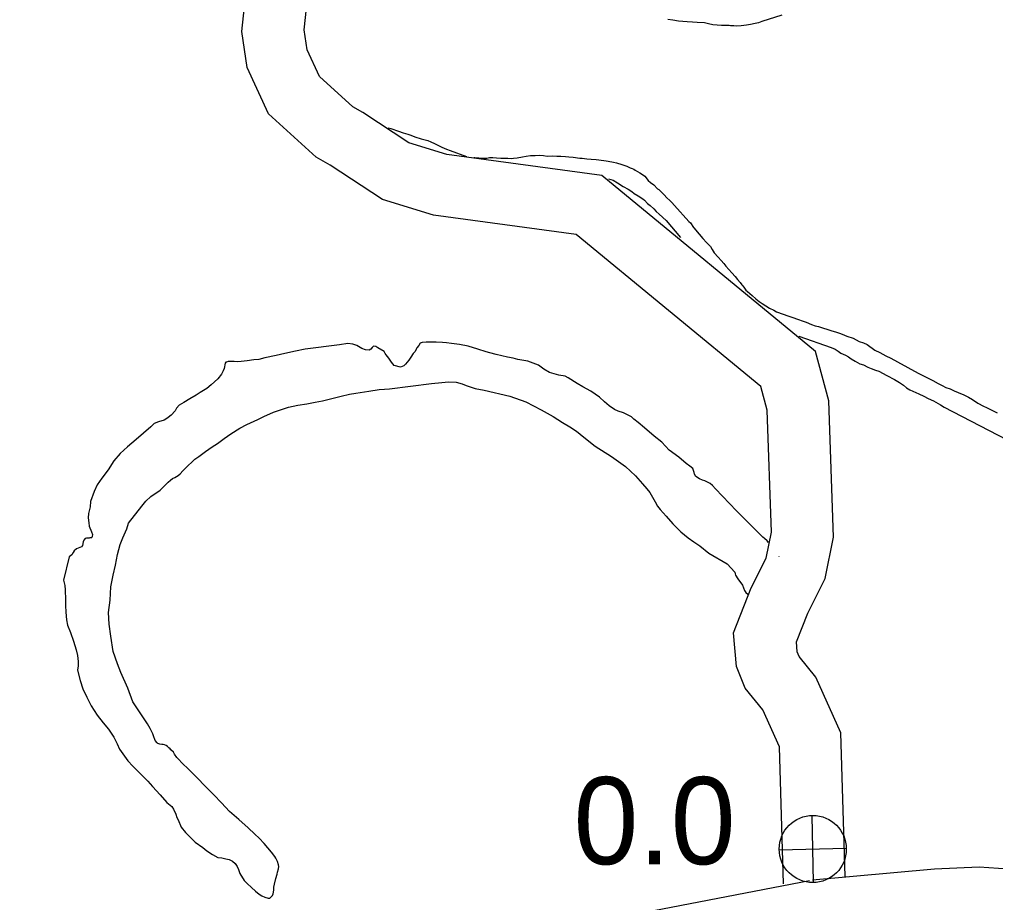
# Model space of a CAD drawing. Extents: x -939622 to -934222, y 1383701 to 1385301.
# Drawn here: x -935714.12 to -935699.93, y 1384464.83 to 1384477.66 of the extents above; entities that cross this region are included whole.
import ezdxf

# ---------------------------------------------------------------- set-up
doc = ezdxf.new("R2010")
doc.units = 0
for name, color, linetype in [('Level 10', 7, 'Continuous'), ('Level 15', 7, 'Continuous'), ('Level 25', 7, 'Continuous'), ('Level 26', 7, 'Continuous'), ('Level 9', 7, 'Continuous')]:
    doc.layers.add(name, color=color, linetype=linetype)

msp = doc.modelspace()

# ---------------------------------------------------------------- linework, layer by layer
at = {"layer": 'Level 10'}
for points in [[(-935703.01, 1384465.097), (-935703.071, 1384467.088), (-935703.314, 1384467.626), (-935703.571, 1384467.942), (-935703.696, 1384468.257), (-935703.74, 1384468.747), (-935703.48, 1384469.402), (-935703.262, 1384469.831), (-935703.187, 1384470.21), (-935703.249, 1384471.982), (-935703.342, 1384472.324), (-935706.028, 1384474.534), (-935708.102, 1384474.815), (-935708.844, 1384475.044), (-935709.604, 1384475.543), (-935709.805, 1384475.66), (-935710.498, 1384476.288), (-935710.809, 1384476.96), (-935710.889, 1384477.487), (-935710.831, 1384478.039)], [(-935702.113, 1384465.206), (-935702.177, 1384467.295), (-935702.542, 1384468.103), (-935702.785, 1384468.402), (-935702.811, 1384468.468), (-935702.824, 1384468.614), (-935702.659, 1384469.032), (-935702.404, 1384469.534), (-935702.284, 1384470.137), (-935702.353, 1384472.117), (-935702.548, 1384472.836), (-935705.654, 1384475.391), (-935707.908, 1384475.697), (-935708.457, 1384475.866), (-935709.13, 1384476.308), (-935709.271, 1384476.39), (-935709.758, 1384476.832), (-935709.938, 1384477.221), (-935709.982, 1384477.508), (-935709.948, 1384477.826)]]:
    msp.add_lwpolyline(points, dxfattribs=at)
at = {"layer": 'Level 15'}
for points in [[(-935670.374, 1384460.864), (-935670.498, 1384460.823), (-935673.519, 1384459.968), (-935674.366, 1384459.822), (-935675.276, 1384459.798), (-935675.918, 1384459.842), (-935678.309, 1384460.215), (-935680.139, 1384460.519), (-935683.626, 1384461.096), (-935684.08, 1384461.221), (-935686.305, 1384461.988), (-935688.999, 1384462.933), (-935692.685, 1384463.775), (-935693.261, 1384463.918), (-935694.404, 1384464.186), (-935695.212, 1384464.372), (-935695.422, 1384464.404), (-935698.206, 1384465.063), (-935699.322, 1384465.282), (-935700.166, 1384465.341), (-935700.816, 1384465.311), (-935702.588, 1384465.15)], [(-935702.632, 1384465.144), (-935705.173, 1384464.654), (-935706.187, 1384464.54), (-935710.649, 1384464.41), (-935711.388, 1384464.332), (-935712.29, 1384464.013), (-935713.597, 1384463.196), (-935716.056, 1384461.258), (-935717.194, 1384460.464), (-935718.537, 1384459.959), (-935720.898, 1384459.551), (-935724.32, 1384458.933)]]:
    msp.add_lwpolyline(points, dxfattribs=at)
at = {"layer": 'Level 26'}
for p, q in [((-935702.575, 1384465.116), (-935702.597, 1384466.092)), ((-935703.074, 1384465.593), (-935702.098, 1384465.615))]:
    msp.add_line(p, q, dxfattribs=at)
msp.add_circle((-935702.586, 1384465.604), 0.488, dxfattribs=at)
at = {"layer": 'Level 9'}
for points in [[(-935703.038, 1384477.724), (-935703.329, 1384477.633), (-935703.376, 1384477.613), (-935703.424, 1384477.6), (-935703.492, 1384477.585), (-935703.549, 1384477.578), (-935703.626, 1384477.569), (-935703.692, 1384477.564), (-935703.734, 1384477.568), (-935703.782, 1384477.57), (-935703.803, 1384477.572), (-935703.839, 1384477.571), (-935703.914, 1384477.575), (-935703.977, 1384477.576), (-935704.037, 1384477.583), (-935704.101, 1384477.596), (-935704.161, 1384477.609), (-935704.269, 1384477.617), (-935704.335, 1384477.621), (-935704.413, 1384477.628), (-935704.54, 1384477.636), (-935704.621, 1384477.648), (-935704.693, 1384477.661)], [(-935708.758, 1384476.086), (-935708.719, 1384476.076), (-935708.61, 1384476.037), (-935708.543, 1384476.015), (-935708.473, 1384475.994), (-935708.431, 1384475.977), (-935708.373, 1384475.955), (-935708.279, 1384475.925), (-935708.185, 1384475.901), (-935708.14, 1384475.884), (-935708.088, 1384475.859), (-935707.979, 1384475.805), (-935707.912, 1384475.777), (-935707.857, 1384475.758), (-935707.621, 1384475.671)], [(-935707.509, 1384475.653), (-935707.497, 1384475.652), (-935707.44, 1384475.651), (-935707.386, 1384475.647), (-935707.326, 1384475.646), (-935707.284, 1384475.653), (-935707.239, 1384475.652), (-935707.185, 1384475.65), (-935707.122, 1384475.643), (-935707.02, 1384475.644), (-935706.966, 1384475.642), (-935706.936, 1384475.643), (-935706.883, 1384475.651), (-935706.805, 1384475.666), (-935706.752, 1384475.673), (-935706.692, 1384475.681), (-935706.62, 1384475.684), (-935706.557, 1384475.686), (-935706.503, 1384475.682), (-935706.446, 1384475.674), (-935706.371, 1384475.677), (-935706.305, 1384475.676), (-935706.248, 1384475.672), (-935706.182, 1384475.668), (-935706.134, 1384475.663), (-935706.068, 1384475.66), (-935705.972, 1384475.645), (-935705.938, 1384475.643), (-935705.869, 1384475.633), (-935705.806, 1384475.632), (-935705.737, 1384475.625), (-935705.623, 1384475.611), (-935705.59, 1384475.606), (-935705.56, 1384475.601), (-935705.481, 1384475.585), (-935705.439, 1384475.575), (-935705.363, 1384475.553), (-935705.287, 1384475.529), (-935705.239, 1384475.506), (-935705.211, 1384475.495), (-935705.187, 1384475.484), (-935705.169, 1384475.472), (-935705.135, 1384475.449), (-935705.098, 1384475.432), (-935705.062, 1384475.409), (-935705.028, 1384475.383), (-935704.978, 1384475.319), (-935704.947, 1384475.29), (-935704.895, 1384475.255), (-935704.845, 1384475.2), (-935704.824, 1384475.188), (-935704.777, 1384475.142), (-935704.749, 1384475.113), (-935704.706, 1384475.069), (-935704.665, 1384475.028), (-935704.635, 1384474.999), (-935704.597, 1384474.958), (-935704.386, 1384474.724), (-935704.364, 1384474.704), (-935704.32, 1384474.639)], [(-935705.555, 1384475.346), (-935705.49, 1384475.326), (-935705.423, 1384475.286), (-935705.341, 1384475.235), (-935705.27, 1384475.192), (-935705.218, 1384475.161), (-935705.181, 1384475.129), (-935705.126, 1384475.097), (-935705.056, 1384475.052), (-935705.034, 1384475.034), (-935704.991, 1384474.987), (-935704.951, 1384474.956), (-935704.895, 1384474.906), (-935704.861, 1384474.868), (-935704.821, 1384474.833), (-935704.716, 1384474.738), (-935704.508, 1384474.494)], [(-935704.32, 1384474.639), (-935704.314, 1384474.63), (-935704.239, 1384474.539), (-935704.186, 1384474.475), (-935704.13, 1384474.42), (-935704.074, 1384474.361), (-935704.051, 1384474.317), (-935704.02, 1384474.267), (-935703.961, 1384474.205), (-935703.917, 1384474.156), (-935703.88, 1384474.112), (-935703.852, 1384474.076), (-935703.805, 1384474.027), (-935703.764, 1384473.98), (-935703.715, 1384473.927), (-935703.68, 1384473.883), (-935703.64, 1384473.837), (-935703.615, 1384473.804), (-935703.602, 1384473.787), (-935703.577, 1384473.757), (-935703.561, 1384473.728), (-935703.537, 1384473.705), (-935703.503, 1384473.676), (-935703.469, 1384473.647), (-935703.416, 1384473.6), (-935703.367, 1384473.563), (-935703.321, 1384473.531), (-935703.269, 1384473.497), (-935703.214, 1384473.465), (-935703.153, 1384473.434), (-935703.113, 1384473.411), (-935703.016, 1384473.378), (-935702.947, 1384473.354), (-935702.889, 1384473.334), (-935702.795, 1384473.301), (-935702.74, 1384473.279), (-935702.683, 1384473.26), (-935702.604, 1384473.226), (-935702.549, 1384473.21), (-935702.501, 1384473.197), (-935702.443, 1384473.18), (-935702.365, 1384473.156), (-935702.307, 1384473.137), (-935702.256, 1384473.12), (-935702.198, 1384473.101), (-935702.159, 1384473.087), (-935702.092, 1384473.056), (-935702.001, 1384473.029), (-935701.909, 1384472.981), (-935701.849, 1384472.959), (-935701.794, 1384472.937), (-935701.683, 1384472.853), (-935701.613, 1384472.819), (-935701.522, 1384472.774), (-935701.449, 1384472.737), (-935701.107, 1384472.55), (-935701.046, 1384472.516), (-935700.985, 1384472.484), (-935700.909, 1384472.445), (-935700.838, 1384472.411), (-935700.762, 1384472.371), (-935700.707, 1384472.343), (-935700.652, 1384472.312), (-935700.589, 1384472.29), (-935700.531, 1384472.264), (-935700.47, 1384472.239), (-935700.391, 1384472.203), (-935700.321, 1384472.169), (-935700.266, 1384472.138), (-935700.186, 1384472.083), (-935700.104, 1384472.038), (-935700.058, 1384472.021), (-935699.982, 1384471.984), (-935699.906, 1384471.945)], [(-935702.787, 1384473.058), (-935702.32, 1384472.895), (-935702.262, 1384472.867), (-935702.219, 1384472.839), (-935702.176, 1384472.813), (-935702.112, 1384472.782), (-935702.067, 1384472.756), (-935702.027, 1384472.727), (-935701.969, 1384472.696), (-935701.901, 1384472.656), (-935701.85, 1384472.643), (-935701.786, 1384472.609), (-935701.737, 1384472.589), (-935701.674, 1384472.564), (-935701.625, 1384472.548), (-935701.509, 1384472.485), (-935701.399, 1384472.429), (-935701.323, 1384472.383), (-935701.268, 1384472.346), (-935701.222, 1384472.308), (-935701.173, 1384472.28), (-935701.045, 1384472.218), (-935700.972, 1384472.187), (-935700.908, 1384472.153), (-935700.829, 1384472.116), (-935700.731, 1384472.059)], [(-935703.694, 1384470.518), (-935704.001, 1384470.839), (-935704.045, 1384470.889), (-935704.079, 1384470.918), (-935704.134, 1384470.946), (-935704.155, 1384470.955), (-935704.188, 1384470.966), (-935704.231, 1384470.982), (-935704.286, 1384471.017), (-935704.305, 1384471.052), (-935704.312, 1384471.076), (-935704.319, 1384471.106), (-935704.329, 1384471.133), (-935704.375, 1384471.167), (-935704.427, 1384471.208), (-935704.532, 1384471.297), (-935704.673, 1384471.401), (-935704.782, 1384471.518), (-935704.89, 1384471.602), (-935705.032, 1384471.724), (-935705.127, 1384471.802), (-935705.186, 1384471.851), (-935705.223, 1384471.883), (-935705.278, 1384471.914), (-935705.339, 1384471.942), (-935705.417, 1384471.97), (-935705.469, 1384471.992), (-935705.546, 1384472.044), (-935705.614, 1384472.105), (-935705.685, 1384472.169), (-935705.749, 1384472.215), (-935705.811, 1384472.258), (-935705.93, 1384472.323), (-935706.012, 1384472.372), (-935706.141, 1384472.452), (-935706.186, 1384472.475), (-935706.277, 1384472.493), (-935706.416, 1384472.53), (-935706.495, 1384472.576), (-935706.572, 1384472.637), (-935706.727, 1384472.692), (-935706.872, 1384472.72), (-935706.941, 1384472.739), (-935707.023, 1384472.754), (-935707.189, 1384472.791), (-935707.283, 1384472.815), (-935707.334, 1384472.831), (-935707.458, 1384472.869), (-935707.597, 1384472.913), (-935707.721, 1384472.939), (-935707.839, 1384472.953), (-935707.911, 1384472.96), (-935707.971, 1384472.964), (-935708.064, 1384472.97), (-935708.151, 1384472.97), (-935708.205, 1384472.969), (-935708.264, 1384472.964), (-935708.294, 1384472.954), (-935708.314, 1384472.923), (-935708.343, 1384472.886), (-935708.354, 1384472.867), (-935708.368, 1384472.837), (-935708.394, 1384472.806), (-935708.431, 1384472.754), (-935708.46, 1384472.71), (-935708.506, 1384472.649), (-935708.532, 1384472.627), (-935708.582, 1384472.607), (-935708.673, 1384472.631), (-935708.71, 1384472.681), (-935708.751, 1384472.737), (-935708.789, 1384472.784), (-935708.802, 1384472.808), (-935708.82, 1384472.834), (-935708.909, 1384472.888), (-935708.94, 1384472.909), (-935708.973, 1384472.91), (-935708.99, 1384472.892), (-935709.01, 1384472.87), (-935709.037, 1384472.854), (-935709.091, 1384472.858), (-935709.142, 1384472.878), (-935709.216, 1384472.921), (-935709.271, 1384472.943), (-935709.346, 1384472.949), (-935709.468, 1384472.93), (-935709.966, 1384472.869), (-935710.106, 1384472.84), (-935710.261, 1384472.805), (-935710.386, 1384472.777), (-935710.555, 1384472.742), (-935710.639, 1384472.721), (-935710.713, 1384472.712), (-935710.809, 1384472.697), (-935710.895, 1384472.688), (-935710.943, 1384472.687), (-935710.997, 1384472.688), (-935711.054, 1384472.689), (-935711.084, 1384472.691), (-935711.111, 1384472.681), (-935711.12, 1384472.678)], [(-935711.12, 1384472.678), (-935711.128, 1384472.663), (-935711.136, 1384472.641), (-935711.138, 1384472.614), (-935711.144, 1384472.59), (-935711.16, 1384472.553), (-935711.183, 1384472.507), (-935711.237, 1384472.436), (-935711.333, 1384472.352), (-935711.395, 1384472.299), (-935711.494, 1384472.238), (-935711.55, 1384472.2), (-935711.644, 1384472.146), (-935711.732, 1384472.092), (-935711.797, 1384472.054), (-935711.837, 1384472.011), (-935711.857, 1384471.971), (-935711.915, 1384471.909), (-935711.956, 1384471.877), (-935711.976, 1384471.859), (-935712.017, 1384471.836), (-935712.098, 1384471.812), (-935712.163, 1384471.789), (-935712.212, 1384471.74), (-935712.422, 1384471.558), (-935712.55, 1384471.449), (-935712.657, 1384471.352), (-935712.747, 1384471.244), (-935712.829, 1384471.114), (-935712.924, 1384470.994), (-935712.99, 1384470.896), (-935713.035, 1384470.798), (-935713.087, 1384470.655), (-935713.09, 1384470.579), (-935713.117, 1384470.482), (-935713.121, 1384470.416), (-935713.112, 1384470.344), (-935713.105, 1384470.296), (-935713.075, 1384470.216), (-935713.059, 1384470.174), (-935713.064, 1384470.144), (-935713.069, 1384470.132), (-935713.072, 1384470.128), (-935713.081, 1384470.128), (-935713.084, 1384470.128), (-935713.096, 1384470.125), (-935713.108, 1384470.121), (-935713.123, 1384470.121), (-935713.147, 1384470.12), (-935713.165, 1384470.116), (-935713.182, 1384470.092), (-935713.193, 1384470.067), (-935713.206, 1384470.016), (-935713.218, 1384469.997), (-935713.241, 1384469.984), (-935713.291, 1384469.965), (-935713.327, 1384469.94), (-935713.338, 1384469.912), (-935713.357, 1384469.878), (-935713.398, 1384469.85), (-935713.48, 1384469.513), (-935713.46, 1384469.436), (-935713.457, 1384469.372), (-935713.45, 1384469.228), (-935713.453, 1384469.144), (-935713.447, 1384469.045), (-935713.437, 1384468.937), (-935713.422, 1384468.859), (-935713.38, 1384468.749), (-935713.337, 1384468.627), (-935713.297, 1384468.499), (-935713.276, 1384468.418), (-935713.267, 1384468.328), (-935713.268, 1384468.268), (-935713.275, 1384468.205), (-935713.24, 1384468.052), (-935713.197, 1384467.933), (-935713.139, 1384467.812), (-935713.078, 1384467.687), (-935712.989, 1384467.552), (-935712.902, 1384467.44), (-935712.824, 1384467.347), (-935712.748, 1384467.232), (-935712.7, 1384467.134), (-935712.664, 1384467.054), (-935712.545, 1384466.886), (-935712.47, 1384466.807), (-935712.368, 1384466.708), (-935712.253, 1384466.589), (-935712.187, 1384466.513), (-935712.073, 1384466.39), (-935711.979, 1384466.282), (-935711.905, 1384466.224), (-935711.883, 1384466.185), (-935711.847, 1384466.111), (-935711.831, 1384466.064), (-935711.812, 1384466.028), (-935711.769, 1384465.921), (-935711.707, 1384465.845), (-935711.564, 1384465.705), (-935711.454, 1384465.628)], [(-935708.742, 1384472.292), (-935708.128, 1384472.369), (-935707.981, 1384472.383), (-935707.883, 1384472.395), (-935707.769, 1384472.387), (-935707.684, 1384472.366), (-935707.626, 1384472.343), (-935707.493, 1384472.297), (-935707.366, 1384472.274), (-935706.989, 1384472.187), (-935706.758, 1384472.101), (-935706.533, 1384471.988), (-935706.362, 1384471.888), (-935706.224, 1384471.802), (-935706.117, 1384471.742), (-935706.022, 1384471.676), (-935705.917, 1384471.592), (-935705.748, 1384471.459), (-935705.512, 1384471.311), (-935705.31, 1384471.164), (-935705.164, 1384471.027), (-935705.062, 1384470.913), (-935704.999, 1384470.84), (-935704.953, 1384470.787), (-935704.879, 1384470.648), (-935704.844, 1384470.586), (-935704.803, 1384470.539), (-935704.716, 1384470.44), (-935704.623, 1384470.331), (-935704.567, 1384470.276), (-935704.502, 1384470.215), (-935704.397, 1384470.128), (-935704.314, 1384470.068), (-935704.228, 1384470.01), (-935704.096, 1384469.906), (-935703.83, 1384469.749), (-935703.721, 1384469.629), (-935703.715, 1384469.606), (-935703.708, 1384469.582), (-935703.676, 1384469.532), (-935703.607, 1384469.441), (-935703.591, 1384469.402), (-935703.578, 1384469.363), (-935703.559, 1384469.331), (-935703.531, 1384469.306)], [(-935711.747, 1384471.099), (-935711.712, 1384471.136), (-935711.57, 1384471.27), (-935711.514, 1384471.311), (-935711.415, 1384471.383), (-935711.318, 1384471.447), (-935711.239, 1384471.497), (-935711.146, 1384471.57), (-935711.049, 1384471.636), (-935710.917, 1384471.719), (-935710.814, 1384471.776), (-935710.654, 1384471.847), (-935710.569, 1384471.892), (-935710.427, 1384471.951), (-935710.211, 1384472.027), (-935710.074, 1384472.053), (-935709.943, 1384472.072), (-935709.821, 1384472.1), (-935709.713, 1384472.119), (-935709.443, 1384472.188), (-935709.321, 1384472.213), (-935709.232, 1384472.228), (-935709.041, 1384472.258), (-935708.889, 1384472.281), (-935708.811, 1384472.287), (-935708.742, 1384472.292)], [(-935700.731, 1384472.059), (-935700.676, 1384472.025), (-935698.721, 1384471.011), (-935698.272, 1384470.839), (-935698.04, 1384470.72), (-935697.715, 1384470.571), (-935697.311, 1384470.416), (-935697.116, 1384470.326), (-935697.014, 1384470.284)], [(-935711.454, 1384465.628), (-935711.398, 1384465.578), (-935711.315, 1384465.524), (-935711.236, 1384465.481), (-935711.179, 1384465.474), (-935711.119, 1384465.464), (-935711.07, 1384465.45), (-935711.022, 1384465.428), (-935710.985, 1384465.396), (-935710.953, 1384465.349), (-935710.934, 1384465.307), (-935710.914, 1384465.248), (-935710.853, 1384465.147), (-935710.81, 1384465.101), (-935710.748, 1384465.043), (-935710.686, 1384464.99), (-935710.637, 1384464.95), (-935710.597, 1384464.924), (-935710.552, 1384464.907), (-935710.503, 1384464.888), (-935710.482, 1384464.892), (-935710.465, 1384464.904), (-935710.45, 1384464.92), (-935710.442, 1384464.929), (-935710.43, 1384464.954), (-935710.423, 1384465.005), (-935710.422, 1384465.05), (-935710.414, 1384465.093), (-935710.393, 1384465.175), (-935710.374, 1384465.238), (-935710.369, 1384465.266), (-935710.356, 1384465.314), (-935710.351, 1384465.35), (-935710.355, 1384465.374), (-935710.368, 1384465.425), (-935710.394, 1384465.472), (-935710.407, 1384465.496), (-935710.457, 1384465.561), (-935710.507, 1384465.622), (-935710.563, 1384465.684), (-935710.634, 1384465.76), (-935710.699, 1384465.821), (-935710.795, 1384465.914), (-935710.931, 1384466.033), (-935711.067, 1384466.152), (-935711.185, 1384466.274), (-935711.293, 1384466.391), (-935711.418, 1384466.517), (-935711.535, 1384466.639), (-935711.659, 1384466.758), (-935711.759, 1384466.858), (-935711.805, 1384466.904), (-935711.833, 1384466.936), (-935711.864, 1384466.981), (-935711.883, 1384467.01), (-935711.918, 1384467.048), (-935711.93, 1384467.06), (-935711.949, 1384467.077), (-935711.967, 1384467.095), (-935711.989, 1384467.109), (-935712.013, 1384467.12), (-935712.031, 1384467.123), (-935712.049, 1384467.125), (-935712.079, 1384467.127), (-935712.109, 1384467.138), (-935712.116, 1384467.147), (-935712.147, 1384467.182), (-935712.153, 1384467.194), (-935712.167, 1384467.233), (-935712.183, 1384467.28), (-935712.222, 1384467.357), (-935712.26, 1384467.422), (-935712.471, 1384467.743), (-935712.544, 1384467.94), (-935712.644, 1384468.168), (-935712.693, 1384468.296), (-935712.756, 1384468.477), (-935712.794, 1384468.696), (-935712.818, 1384468.873), (-935712.826, 1384469.044), (-935712.802, 1384469.219), (-935712.794, 1384469.415), (-935712.757, 1384469.585), (-935712.726, 1384469.73), (-935712.695, 1384469.885), (-935712.658, 1384470.028), (-935712.617, 1384470.128), (-935712.558, 1384470.257), (-935712.534, 1384470.342), (-935712.341, 1384470.586), (-935712.284, 1384470.66), (-935712.208, 1384470.728), (-935712.073, 1384470.82), (-935712.01, 1384470.882), (-935711.957, 1384470.935), (-935711.925, 1384470.966), (-935711.893, 1384470.988), (-935711.861, 1384471.005), (-935711.811, 1384471.033), (-935711.782, 1384471.055), (-935711.747, 1384471.099)], [(-935703.23, 1384470.06), (-935703.251, 1384470.081), (-935703.288, 1384470.119), (-935703.31, 1384470.136), (-935703.694, 1384470.518)], [(-935703.074, 1384469.855), (-935703.076, 1384469.858)]]:
    msp.add_lwpolyline(points, dxfattribs=at)

# ---------------------------------------------------------------- texts
at = {"layer": 'Level 25'}
msp.add_text('0.0', height=1.2672, dxfattribs=at).set_placement((-935706.064, 1384465.383))

doc.saveas('drawing.dxf')
